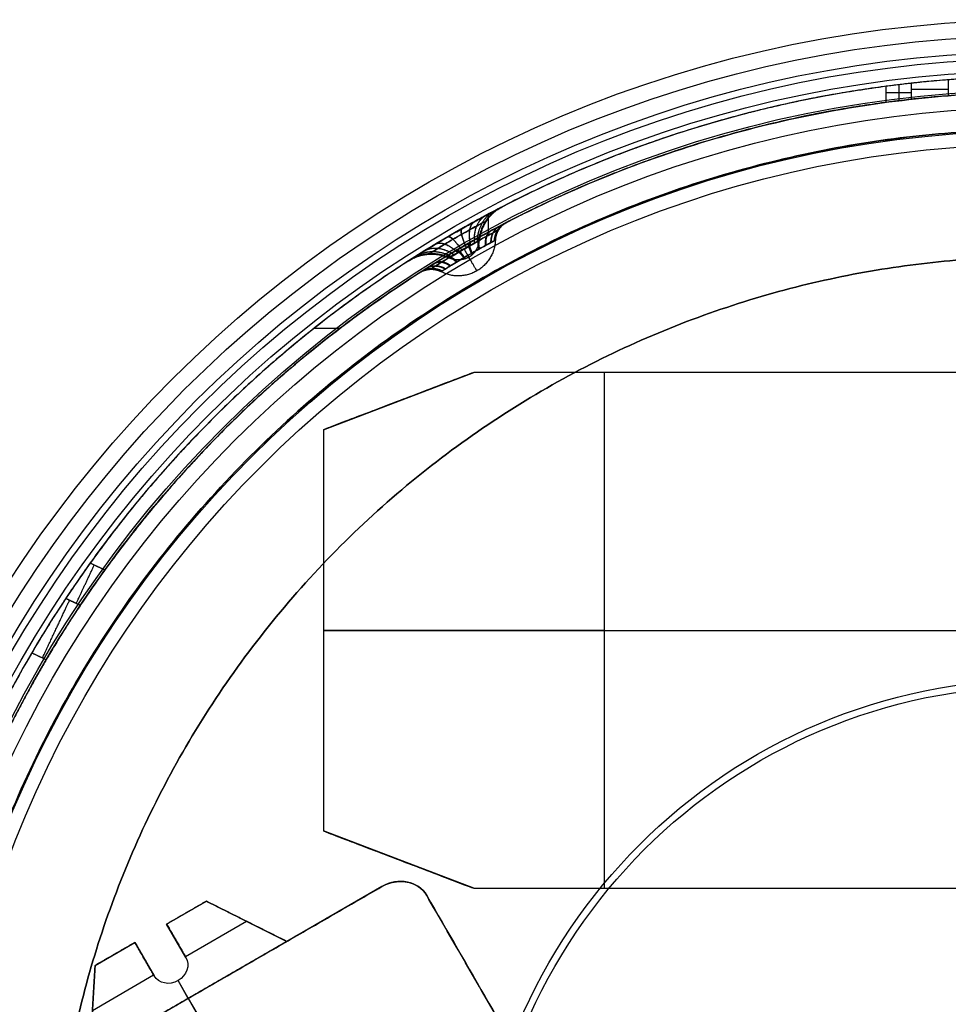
# Model space of a CAD drawing. Header units: millimetres. Extents: x -657 to 864, y -831 to 851.
# Tile 482 of 656: x 188 to 260, y 18 to 94. Entities that reach past the tile are written whole.
import ezdxf

# ---------------------------------------------------------------- set-up
doc = ezdxf.new("R2010")
doc.units = ezdxf.units.MM
doc.layers.add('Default', color=7, linetype='Continuous', true_color=0x000000)

# ---------------------------------------------------------------- blocks, each defined once
blk = doc.blocks.new('LED_DRIVER_CE')
at = {"layer": 'Default'}
for p, q in [((0, 22.5, 6), (28, 22.5, 6)), ((0, 22.5, 3.75), (0, -22.5, 3.75)), ((13.576, 22.5, -52.5), (13.576, 17.5, -67.5)), ((14, 22.5, -52.5), (14, 22.5, 64.5)), ((28, 22.5), (28, -22.5)), ((25.877, 20, -60), (0, 20, -60)), ((12, 19.5, 67.5), (12, -19.5, 67.5)), ((12, -17.5, -67.5), (12, 17.5, -67.5)), ((1, 5.6, 75), (1, 9.93, 67.5)), ((2, 7.765, 71.25), (0, 7.765, 71.25)), ((2, 1.6, 71.25), (2, 7.765, 71.25)), ((1, 1.6, 75), (1, 5.6, 75)), ((2, 3.6, 75), (0, 3.6, 75)), ((2, 1.6, 73.075), (0, 1.6, 73.075)), ((1, 1.6, 71.15), (1, 1.6, 75)), ((0, 0, -67.5), (0, 0, 69.55)), ((0, 0, -67.5), (24, 0, -67.5)), ((2, 0, 69.55), (0, 0, 69.55)), ((2, 0, 67.5), (24, 0, 67.5)), ((2, 0, 67.5), (2, 0, 69.55)), ((28, 0, -39.5), (28, 0, 39.5)), ((2, -1.6, 73.075), (0, -1.6, 73.075)), ((1, -5.6, 75), (1, -1.6, 75)), ((1, -1.6, 75), (1, -1.6, 71.15)), ((2, -7.765, 71.25), (2, -1.6, 71.25)), ((2, -3.6, 75), (0, -3.6, 75)), ((1, -9.93, 67.5), (1, -5.6, 75)), ((2, -7.765, 71.25), (0, -7.765, 71.25)), ((13.576, -17.5, -67.5), (13.576, -22.5, -52.5)), ((25.877, -20, -60), (0, -20, -60)), ((0, -22.5, 6), (28, -22.5, 6)), ((14, -22.5, 64.5), (14, -22.5, -52.5))]:
    blk.add_line(p, q, dxfattribs=at)
at = {"layer": 'Default', "extrusion": (1, 0, 0)}
for centre, start, end in [((19.5, 64.5), 0, 90), ((-19.5, 64.5), 90, 180)]:
    blk.add_arc(centre, 3, start, end, dxfattribs=at)
at = {"layer": 'Default', "extrusion": (-1, 0, 0)}
for centre, radius, start, end in [((-19.5, 64.5, -12.412), 3, 90, 180), ((0, 71.15), 1.6, 180, 0), ((0, 71.15, -1), 1.6, 180, 0), ((0, 71.15, -2), 1.6, 180, 0), ((19.5, 64.5, -12.412), 3, 0, 90)]:
    blk.add_arc(centre, radius, start, end, dxfattribs=at)
at = {"layer": 'Default', "extrusion": (0, 1, 0)}
for centre, start, end in [((72, 39.5, 22.5), 165.52249, 180), ((72, -39.5), 180, 196.2602), ((72, 39.5), 163.7398, 180), ((72, 39.5, -22.5), 165.52249, 180), ((72, -39.5, -22.5), 180, 187.46959)]:
    blk.add_arc(centre, 100, start, end, dxfattribs=at)
at = {"layer": 'Default', "extrusion": (0, -1, 0)}
blk.add_arc((-72, -39.5, -22.5), 100, 352.53041, 0, dxfattribs=at)
at = {"layer": 'Default'}
for points, degree in [([(0, 22.5, 64.5), (12.412, 22.5, 64.5), (24.825, 22.5, 64.5)], 2), ([(0, 22.5, -52.5), (0, 22.5, 6), (0, 22.5, 64.5)], 2), ([(27.151, 22.5, -52.5), (13.576, 22.5, -52.5), (0, 22.5, -52.5)], 2), ([(0, 17.5, -67.5), (0, 20, -60), (0, 22.5, -52.5)], 2), ([(24, 19.5, 67.5), (24, 19.758, 67.5), (24.018, 20.259, 67.437), (24.106, 21.009, 67.134), (24.242, 21.632, 66.657), (24.414, 22.115, 66.042), (24.62, 22.432, 65.285), (24.755, 22.5, 64.768), (24.825, 22.5, 64.5)], 3), ([(24, 17.5, -67.5), (25.437, 19.142, -62.573), (26.486, 20.809, -57.573), (27.151, 22.5, -52.5)], 3), ([(28, -22.5, -39.5), (28, 0, -39.5), (28, 22.5, -39.5)], 2), ([(28, 22.5, 39.5), (28, 0, 39.5), (28, -22.5, 39.5)], 2), ([(28, 22.5, -39.5), (28, 22.5), (28, 22.5, 39.5)], 2), ([(0, 19.5, 67.5), (12, 19.5, 67.5), (24, 19.5, 67.5)], 2), ([(0, 19.5, 67.5), (0, 14.715, 67.5), (0, 9.93, 67.5)], 2), ([(24, -19.5, 67.5), (24, 0, 67.5), (24, 19.5, 67.5)], 2), ([(0, -17.5, -67.5), (0, 0, -67.5), (0, 17.5, -67.5)], 2), ([(0, 17.5, -67.5), (12, 17.5, -67.5), (24, 17.5, -67.5)], 2), ([(24, -17.5, -67.5), (24, 0, -67.5), (24, 17.5, -67.5)], 2), ([(0, 9.93, 67.5), (1, 9.93, 67.5), (2, 9.93, 67.5)], 2), ([(0, 9.93, 67.5), (0, 7.765, 71.25), (0, 5.6, 75)], 2), ([(2, 9.93, 67.5), (2, 0, 67.5), (2, -9.93, 67.5)], 2), ([(2, 5.6, 75), (2, 7.765, 71.25), (2, 9.93, 67.5)], 2), ([(0, 5.6, 75), (0, 3.6, 75), (0, 1.6, 75)], 2), ([(2, 5.6, 75), (1, 5.6, 75), (0, 5.6, 75)], 2), ([(2, 1.6, 75), (2, 3.6, 75), (2, 5.6, 75)], 2), ([(0, 1.6, 75), (0, 1.6, 73.075), (0, 1.6, 71.15)], 2), ([(0, 1.6, 71.15), (1, 1.6, 71.15), (2, 1.6, 71.15)], 2), ([(2, 1.6, 75), (1, 1.6, 75), (0, 1.6, 75)], 2), ([(2, 1.6, 71.15), (2, 1.6, 73.075), (2, 1.6, 75)], 2), ([(0, -1.6, 71.15), (0, -1.6, 73.075), (0, -1.6, 75)], 2), ([(0, -1.6, 75), (0, -3.6, 75), (0, -5.6, 75)], 2), ([(2, -1.6, 75), (1, -1.6, 75), (0, -1.6, 75)], 2), ([(2, -1.6, 71.15), (1, -1.6, 71.15), (0, -1.6, 71.15)], 2), ([(2, -5.6, 75), (2, -3.6, 75), (2, -1.6, 75)], 2), ([(2, -1.6, 75), (2, -1.6, 73.075), (2, -1.6, 71.15)], 2), ([(0, -5.6, 75), (0, -7.765, 71.25), (0, -9.93, 67.5)], 2), ([(2, -5.6, 75), (1, -5.6, 75), (0, -5.6, 75)], 2), ([(2, -9.93, 67.5), (2, -7.765, 71.25), (2, -5.6, 75)], 2), ([(0, -9.93, 67.5), (0, -14.715, 67.5), (0, -19.5, 67.5)], 2), ([(2, -9.93, 67.5), (1, -9.93, 67.5), (0, -9.93, 67.5)], 2), ([(0, -17.5, -67.5), (12, -17.5, -67.5), (24, -17.5, -67.5)], 2), ([(0, -22.5, -52.5), (0, -20, -60), (0, -17.5, -67.5)], 2), ([(27.151, -22.5, -52.5), (26.486, -20.809, -57.573), (25.437, -19.142, -62.573), (24, -17.5, -67.5)], 3), ([(0, -19.5, 67.5), (12, -19.5, 67.5), (24, -19.5, 67.5)], 2), ([(24, -19.5, 67.5), (24, -19.758, 67.5), (24.018, -20.259, 67.438), (24.106, -21.009, 67.134), (24.243, -21.633, 66.656), (24.415, -22.116, 66.041), (24.62, -22.432, 65.285), (24.755, -22.5, 64.768), (24.825, -22.5, 64.5)], 3), ([(0, -22.5, 64.5), (0, -22.5, 6), (0, -22.5, -52.5)], 2), ([(24.825, -22.5, 64.5), (12.412, -22.5, 64.5), (0, -22.5, 64.5)], 2), ([(0, -22.5, -52.5), (13.576, -22.5, -52.5), (27.151, -22.5, -52.5)], 2), ([(28, -22.5, 39.5), (28, -22.5), (28, -22.5, -39.5)], 2)]:
    blk.add_open_spline(points, degree=degree, dxfattribs=at)

msp = doc.modelspace()

# ---------------------------------------------------------------- linework, layer by layer
at = {"layer": 'Default', "color": 18, "true_color": 0x000000}
for centre, radius in [((267.302, -0.985, 786.549), 95), ((267.302, -0.985, 786.679), 93.757), ((267.302, -0.985, 786.81), 92.514), ((267.302, -0.985, 757.914), 91.99), ((267.302, -0.985, 772.657), 91.026), ((267.302, -0.985, 758.504), 89.539), ((267.302, -0.985, 755.319), 88.205), ((267.302, -0.985, 751.107), 86.395), ((267.302, -0.985, 753.396), 85.337), ((267.302, -0.985, 738.979), 43.812), ((267.302, -0.985, 741.424), 43.273)]:
    msp.add_circle(centre, radius, dxfattribs=at)
at = {"layer": 'Default'}
for points, knots in [([(357.909, -0.985, 781.549), (357.909, 89.622, 781.549), (267.302, 89.622, 781.549), (176.696, 89.622, 781.549), (176.696, -0.985, 781.549)], [0, 0, 0, 164.933614, 164.933614, 329.867229, 329.867229, 329.867229]), ([(177.931, -0.985, 781.549), (177.931, 88.386, 781.549), (267.302, 88.386, 781.549), (356.674, 88.386, 781.549), (356.674, -0.985, 781.549)], [0, 0, 0, 170.431401, 170.431401, 340.862803, 340.862803, 340.862803]), ([(353.791, -0.985, 786.549), (353.791, 85.503, 786.549), (267.302, 85.503, 786.549), (180.814, 85.503, 786.549), (180.814, -0.985, 786.549)], [0, 0, 0, 164.933614, 164.933614, 329.867229, 329.867229, 329.867229]), ([(180.814, -0.985, 785.049), (180.814, 85.503, 785.049), (267.302, 85.503, 785.049), (353.791, 85.503, 785.049), (353.791, -0.985, 785.049)], [0, 0, 0, 164.933614, 164.933614, 329.867229, 329.867229, 329.867229]), ([(353.791, -0.985, 786.549), (353.791, 85.503, 786.549), (267.302, 85.503, 786.549), (180.814, 85.503, 786.549), (180.814, -0.985, 786.549)], [0, 0, 0, 164.933614, 164.933614, 329.867229, 329.867229, 329.867229]), ([(190.698, -0.985, 786.549), (190.698, 75.619, 786.549), (267.302, 75.619, 786.549), (343.906, 75.619, 786.549), (343.906, -0.985, 786.549)], [0, 0, 0, 146.084058, 146.084058, 292.168117, 292.168117, 292.168117]), ([(190.698, -0.985, 785.049), (190.698, 75.619, 785.049), (267.302, 75.619, 785.049), (343.906, 75.619, 785.049), (343.906, -0.985, 785.049)], [-292.168117, -292.168117, -292.168117, -146.084058, -146.084058, 0, 0, 0]), ([(343.906, -0.985, 785.799), (343.906, 75.619, 785.799), (267.302, 75.619, 785.799), (190.698, 75.619, 785.799), (190.698, -0.985, 785.799)], [146.084058, 146.084058, 146.084058, 292.168117, 292.168117, 438.252175, 438.252175, 438.252175])]:
    msp.add_rational_spline(points, [1, 0.707106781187, 1, 0.707106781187, 1], degree=2, knots=knots, dxfattribs=at)
for points, weights, degree in [([(267.302, 89.622, 774.699), (263.796, 89.622, 774.699), (260.301, 89.351, 774.699)], [1, 0.999252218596, 1], 2), ([(255.482, 88.847, 764.549), (216.582, 83.729, 764.549), (193.7, 51.856, 764.549)], [1, 0.917655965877, 1], 2), ([(257.854, 89.128, 773.049), (240.802, 87.34, 773.049), (225.583, 79.445, 773.049)], [0.960673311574, 0.900320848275, 0.873971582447], 2), ([(257.854, 87.885, 773.049), (240.979, 86.091, 773.049), (225.936, 78.236, 773.049)], [0.960180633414, 0.899793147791, 0.873605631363], 2), ([(260.301, 88.594, 774.699), (257.418, 88.594, 774.699), (257.418, 88.594, 771.199)], [1, 0.707106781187, 1], 2), ([(267.302, 88.386, 774.699), (263.796, 88.386, 774.699), (260.301, 88.111, 774.699)], [1, 0.999231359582, 1], 2), ([(255.482, 87.601, 764.549), (217.352, 82.513, 764.549), (194.837, 51.321, 764.549)], [1, 0.918523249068, 1], 2), ([(267.302, 85.503, 785.049), (180.814, 85.503, 785.049), (180.814, -0.985, 785.049)], [1, 0.707106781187, 1], 2), ([(223.907, 76.868, 771.949), (224.072, 78.664, 771.949), (225.674, 79.493, 771.949)], [1, 0.877169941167, 1], 2), ([(225.674, 79.493, 771.949), (224.659, 78.967, 771.949), (224.018, 78.02, 771.949), (223.908, 76.881, 771.949)], [1.06543363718, 0.978556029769, 0.97819033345, 1.06433654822], 3), ([(224.409, 78.825, 775.694), (223.746, 78.469, 774.666), (223.417, 77.682, 773.762), (223.501, 76.654, 773.197)], [1.06191651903, 0.978204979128, 0.979377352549, 1.06543363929], 3), ([(224.422, 78.832, 768.218), (223.755, 78.474, 769.242), (223.424, 77.685, 770.143), (223.505, 76.656, 770.705)], [1.06193862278, 0.97820477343, 0.979369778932, 1.06543363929], 3), ([(225.095, 79.19, 774.616), (224.24, 78.74, 773.882), (223.742, 77.862, 773.237), (223.721, 76.771, 772.838)], [1.06357606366, 0.978193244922, 0.978812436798, 1.06543363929], 3), ([(225.099, 79.193, 769.29), (224.242, 78.741, 770.021), (223.743, 77.863, 770.664), (223.723, 76.772, 771.062)], [1.06358374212, 0.978193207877, 0.978809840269, 1.06543363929], 3), ([(225.528, 79.417, 773.329), (224.549, 78.908, 772.948), (223.944, 77.974, 772.614), (223.86, 76.844, 772.409)], [1.06489830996, 0.978189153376, 0.978367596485, 1.06543363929], 3), ([(225.529, 79.417, 770.575), (224.55, 78.909, 770.954), (223.945, 77.975, 771.286), (223.861, 76.844, 771.491)], [1.06490232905, 0.978189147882, 0.978366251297, 1.06543363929], 3), ([(223.522, 78.342, 776.473), (223.105, 78.112, 775.234), (222.995, 77.444, 774.143), (223.216, 76.498, 773.456)], [1.0603699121, 0.978222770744, 0.979910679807, 1.06543363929], 3), ([(223.544, 78.354, 767.438), (223.121, 78.121, 768.673), (223.005, 77.45, 769.761), (223.223, 76.502, 770.445)], [1.06039520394, 0.978222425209, 0.979901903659, 1.06543363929], 3), ([(225.446, 77.978, 769.325), (225.004, 77.744, 769.727), (224.761, 77.278, 770.076), (224.781, 76.703, 770.279)], [1.06997533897, 0.976033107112, 0.97667930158, 1.07191392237], 3), ([(225.488, 78.001, 774.484), (225.04, 77.763, 774.096), (224.791, 77.294, 773.758), (224.807, 76.717, 773.562)], [1.07010242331, 0.976032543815, 0.976636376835, 1.07191392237], 3), ([(225.881, 78.207, 770.572), (225.37, 77.94, 770.783), (225.067, 77.442, 770.967), (225.053, 76.846, 771.072)], [1.07137812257, 0.976029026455, 0.976207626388, 1.07191392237], 3), ([(225.891, 78.213, 773.28), (225.378, 77.945, 773.075), (225.074, 77.446, 772.898), (225.059, 76.85, 772.796)], [1.07141314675, 0.976028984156, 0.976195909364, 1.07191392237], 3), ([(226.032, 78.286, 771.949), (225.188, 77.847, 771.949), (225.147, 76.896, 771.949)], [1, 0.865821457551, 1], 2), ([(226.032, 78.286, 771.949), (225.497, 78.008, 771.949), (225.173, 77.498, 771.949), (225.147, 76.896, 771.949)], [1.07191392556, 0.976028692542, 0.976028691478, 1.07191392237], 3), ([(221.463, 77.171, 776.872), (221.609, 77.256, 775.525), (222.004, 76.876, 774.339), (222.555, 76.122, 773.59)], [1.05940303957, 0.978237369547, 0.980247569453, 1.06543363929], 3), ([(221.49, 77.186, 767.02), (221.628, 77.267, 768.368), (222.017, 76.883, 769.555), (222.563, 76.127, 770.306)], [1.05939145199, 0.978237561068, 0.980251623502, 1.06543363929], 3), ([(222.51, 77.775, 776.877), (222.371, 77.696, 775.529), (222.509, 77.168, 774.342), (222.891, 76.316, 773.591)], [1.05939145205, 0.978237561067, 0.980251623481, 1.06543363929], 3), ([(222.537, 77.791, 767.025), (222.39, 77.707, 768.372), (222.522, 77.175, 769.558), (222.899, 76.321, 770.308)], [1.05940303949, 0.978237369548, 0.980247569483, 1.06543363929], 3), ([(223.973, 77.18, 767.638), (223.764, 77.064, 768.295), (223.723, 76.708, 768.867), (223.861, 76.205, 769.205)], [1.06673205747, 0.976060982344, 0.977788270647, 1.07191392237], 3), ([(224.053, 77.224, 776.21), (223.831, 77.101, 775.56), (223.779, 76.739, 774.995), (223.911, 76.232, 774.66)], [1.06684878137, 0.976059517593, 0.97774789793, 1.07191392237], 3), ([(224.794, 77.629, 768.335), (224.456, 77.447, 768.888), (224.303, 77.029, 769.368), (224.374, 76.485, 769.649)], [1.06826926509, 0.976044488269, 0.97725937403, 1.07191392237], 3), ([(224.857, 77.664, 775.488), (224.509, 77.476, 774.946), (224.347, 77.053, 774.476), (224.413, 76.507, 774.201)], [1.06840472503, 0.976043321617, 0.977213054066, 1.07191392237], 3), ([(220.472, 76.581, 776.459), (220.885, 76.83, 775.224), (221.524, 76.595, 774.136), (222.236, 75.933, 773.452)], [1.06039520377, 0.978222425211, 0.979901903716, 1.06543363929], 3), ([(220.493, 76.594, 767.424), (220.901, 76.84, 768.663), (221.534, 76.601, 769.754), (222.243, 75.937, 770.441)], [1.0603699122, 0.978222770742, 0.979910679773, 1.06543363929], 3), ([(223.049, 76.661, 767.283), (222.983, 76.623, 767.994), (223.069, 76.338, 768.612), (223.284, 75.88, 768.98)], [1.06586171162, 0.976073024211, 0.978090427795, 1.07191392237], 3), ([(223.09, 75.592, 771.949), (223.829, 76.019, 771.949), (223.907, 76.868, 771.949)], [1, 0.888035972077, 1], 2), ([(223.09, 75.592, 771.949), (223.829, 76.019, 771.949), (223.907, 76.868, 771.949)], [1, 0.823413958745, 0.859756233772], 2), ([(223.138, 76.711, 776.596), (223.058, 76.665, 775.888), (223.131, 76.373, 775.272), (223.339, 75.911, 774.906)], [1.0659062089, 0.976072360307, 0.978074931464, 1.07191392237], 3), ([(225.147, 76.896, 771.949), (225.079, 75.314, 771.949), (223.708, 74.522, 771.949)], [1, 0.876520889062, 1], 2), ([(223.908, 76.881, 771.949), (223.908, 76.877, 771.949), (223.908, 76.872, 771.949), (223.907, 76.868, 771.949)], [1.06434123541, 1.06470383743, 1.06506797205, 1.06543363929], 3), ([(218.42, 75.305, 771.949), (219.939, 76.278, 771.949), (221.577, 75.523, 771.949)], [1, 0.877169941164, 1], 2), ([(218.42, 75.305, 771.949), (219.383, 75.922, 771.949), (220.524, 76.003, 771.949), (221.565, 75.528, 771.949)], [1.06543363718, 0.978553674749, 0.978190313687, 1.06434355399], 3), ([(218.558, 75.393, 773.322), (219.488, 75.986, 772.943), (220.6, 76.043, 772.611), (221.621, 75.551, 772.406)], [1.06490232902, 0.978189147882, 0.978366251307, 1.06543363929], 3), ([(218.559, 75.393, 770.568), (219.489, 75.987, 770.949), (220.601, 76.044, 771.283), (221.622, 75.551, 771.488)], [1.06489830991, 0.978189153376, 0.978367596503, 1.06543363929], 3), ([(218.968, 75.653, 774.608), (219.787, 76.169, 773.876), (220.797, 76.162, 773.233), (221.753, 75.634, 772.835)], [1.06358374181, 0.978193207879, 0.978809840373, 1.06543363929], 3), ([(218.972, 75.655, 769.281), (219.79, 76.171, 770.015), (220.799, 76.163, 770.66), (221.754, 75.635, 771.059)], [1.06357606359, 0.978193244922, 0.978812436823, 1.06543363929], 3), ([(219.618, 76.059, 775.679), (220.262, 76.457, 774.655), (221.111, 76.35, 773.754), (221.962, 75.765, 773.192)], [1.06193862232, 0.978204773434, 0.979369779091, 1.06543363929], 3), ([(219.631, 76.067, 768.203), (220.271, 76.463, 769.231), (221.117, 76.354, 770.135), (221.966, 75.768, 770.7)], [1.06191651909, 0.978204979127, 0.979377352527, 1.06543363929], 3), ([(221.274, 75.621, 776.26), (221.479, 75.745, 775.602), (221.808, 75.602, 775.03), (222.175, 75.231, 774.692)], [1.06673205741, 0.976060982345, 0.977788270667, 1.07191392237], 3), ([(222.098, 76.111, 767.301), (222.177, 76.157, 768.009), (222.393, 75.947, 768.625), (222.69, 75.537, 768.991)], [1.06590620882, 0.976072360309, 0.978074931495, 1.07191392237], 3), ([(222.186, 76.162, 776.614), (222.252, 76.201, 775.903), (222.456, 75.984, 775.285), (222.744, 75.569, 774.917)], [1.06586171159, 0.976073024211, 0.978090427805, 1.07191392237], 3), ([(223.09, 75.592, 771.949), (223.09, 75.592, 773.013), (222.727, 76.222, 773.608)], [1, 0.819328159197, 0.86155198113], 2), ([(223.09, 75.592, 771.949), (223.09, 75.592, 770.884), (222.727, 76.222, 770.289)], [1, 0.81932815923, 0.861551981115], 2), ([(223.708, 74.522, 771.949), (223.708, 74.522, 769.977), (223.014, 75.725, 768.955)], [1, 0.810803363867, 0.866032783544], 2), ([(223.708, 74.522, 771.949), (223.708, 74.522, 773.92), (223.014, 75.725, 774.942)], [1, 0.810803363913, 0.866032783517], 2), ([(218.507, 75.36, 773.049), (202.382, 65.054, 773.049), (191.802, 49.108, 773.049)], [0.86365276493, 0.844256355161, 0.862111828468], 2), ([(219.806, 74.72, 769.413), (220.235, 74.989, 769.802), (220.766, 74.97, 770.139), (221.258, 74.668, 770.335)], [1.07010242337, 0.976032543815, 0.976636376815, 1.07191392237], 3), ([(219.846, 74.745, 774.572), (220.27, 75.011, 774.17), (220.795, 74.988, 773.821), (221.283, 74.684, 773.618)], [1.06997533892, 0.976033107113, 0.976679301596, 1.07191392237], 3), ([(220.413, 75.098, 768.409), (220.75, 75.305, 768.951), (221.197, 75.234, 769.421), (221.637, 74.904, 769.696)], [1.06840472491, 0.976043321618, 0.977213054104, 1.07191392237], 3), ([(220.474, 75.135, 775.562), (220.801, 75.337, 775.009), (221.24, 75.26, 774.53), (221.675, 74.927, 774.248)], [1.06826926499, 0.97604448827, 0.977259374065, 1.07191392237], 3), ([(221.196, 75.575, 767.687), (221.413, 75.705, 768.337), (221.753, 75.569, 768.903), (222.126, 75.202, 769.237)], [1.06684878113, 0.976059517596, 0.977747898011, 1.07191392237], 3), ([(221.565, 75.528, 771.949), (221.569, 75.526, 771.949), (221.573, 75.525, 771.949), (221.577, 75.523, 771.949)], [1.06435080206, 1.06471024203, 1.06507118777, 1.06543363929], 3), ([(223.09, 75.592, 771.949), (222.352, 75.166, 771.949), (221.577, 75.523, 771.949)], [1, 0.888035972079, 1], 2), ([(219.379, 74.45, 773.049), (203.418, 64.311, 773.049), (192.932, 48.576, 773.049)], [0.863910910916, 0.844234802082, 0.861937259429], 2), ([(220.933, 74.463, 771.949), (220.089, 74.903, 771.949), (219.286, 74.392, 771.949)], [1, 0.865821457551, 1], 2), ([(219.286, 74.392, 771.949), (219.795, 74.716, 771.949), (220.398, 74.742, 771.949), (220.933, 74.463, 771.949)], [1.07191392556, 0.976028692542, 0.976028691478, 1.07191392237], 3), ([(219.421, 74.477, 770.618), (219.909, 74.787, 770.822), (220.493, 74.801, 770.999), (221.017, 74.516, 771.102)], [1.07141314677, 0.976028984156, 0.976195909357, 1.07191392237], 3), ([(219.43, 74.483, 773.325), (219.917, 74.792, 773.114), (220.5, 74.805, 772.931), (221.023, 74.52, 772.825)], [1.07137812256, 0.976029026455, 0.976207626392, 1.07191392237], 3), ([(223.708, 74.522, 771.949), (222.337, 73.73, 771.949), (220.933, 74.463, 771.949)], [1, 0.876520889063, 1], 2), ([(192.617, 48.724, 768.549), (192.617, 48.724, 764.549), (194.02, 51.705, 764.549)], [1, 0.707106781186, 1], 2), ([(189.996, 44.496, 779.549), (192.1, 48.967, 779.549), (192.1, 48.967, 773.549)], [1, 0.707106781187, 1], 2), ([(189.166, 44.886, 779.549), (184.978, 37.754, 779.549), (182.151, 29.98, 779.549)], [1, 0.995859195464, 1], 2), ([(190.288, 44.358, 779.549), (186.091, 37.23, 779.549), (183.274, 29.452, 779.549)], [1, 0.995743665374, 1], 2)]:
    msp.add_rational_spline(points, weights, degree=degree, dxfattribs=at)
for points, degree in [([(257.418, 89.081, 766.899), (256.772, 89.01, 766.115), (256.127, 88.932, 765.331), (255.482, 88.847, 764.549)], 3), ([(255.482, 87.601, 764.549), (255.482, 88.224, 764.549), (255.482, 88.847, 764.549)], 2), ([(256.45, 88.969, 765.724), (256.45, 88.347, 765.724), (256.45, 87.725, 765.724)], 2), ([(260.301, 89.351, 774.699), (259.991, 89.327, 774.699), (259.401, 89.278, 774.586), (258.552, 89.199, 774.058), (257.917, 89.135, 773.266), (257.51, 89.091, 772.275), (257.418, 89.081, 771.57), (257.418, 89.081, 771.199)], 3), ([(257.418, 89.081, 771.199), (257.418, 89.081, 769.049), (257.418, 89.081, 766.899)], 2), ([(257.418, 89.081, 771.199), (257.418, 88.459, 771.199), (257.418, 87.838, 771.199)], 2), ([(257.418, 89.081, 766.899), (257.418, 88.459, 766.899), (257.418, 87.838, 766.899)], 2), ([(257.418, 89.081, 769.049), (257.418, 88.459, 769.049), (257.418, 87.838, 769.049)], 2), ([(260.301, 89.351, 774.699), (260.301, 88.731, 774.699), (260.301, 88.111, 774.699)], 2), ([(257.418, 88.341, 766.899), (256.45, 88.341, 765.724), (255.482, 88.341, 764.549)], 2), ([(257.418, 88.459, 771.199), (257.418, 88.459, 769.049), (257.418, 88.459, 766.899)], 2), ([(260.301, 88.111, 774.699), (259.991, 88.087, 774.699), (259.401, 88.037, 774.586), (258.552, 87.958, 774.058), (257.916, 87.892, 773.265), (257.51, 87.848, 772.275), (257.418, 87.838, 771.57), (257.418, 87.838, 771.199)], 3), ([(257.418, 87.838, 766.899), (256.772, 87.766, 766.115), (256.127, 87.687, 765.331), (255.482, 87.601, 764.549)], 3), ([(257.418, 87.838, 771.199), (257.418, 87.838, 769.049), (257.418, 87.838, 766.899)], 2), ([(218.42, 75.305, 771.949), (218.42, 75.305, 771.473), (218.512, 75.364, 770.559), (218.93, 75.629, 769.243), (219.596, 76.047, 768.153), (220.471, 76.583, 767.362), (221.481, 77.185, 766.951), (222.544, 77.798, 766.957), (223.565, 78.369, 767.376), (224.457, 78.853, 768.171), (225.141, 79.215, 769.249), (225.579, 79.444, 770.567), (225.674, 79.493, 771.476), (225.674, 79.493, 771.949)], 3), ([(225.674, 79.493, 771.949), (225.674, 79.493, 772.424), (225.577, 79.443, 773.338), (225.138, 79.214, 774.654), (224.443, 78.846, 775.744), (223.542, 78.356, 776.536), (222.516, 77.782, 776.946), (221.454, 77.168, 776.94), (220.449, 76.569, 776.521), (219.584, 76.039, 775.726), (218.928, 75.628, 774.648), (218.511, 75.362, 773.33), (218.42, 75.305, 772.421), (218.42, 75.305, 771.949)], 3), ([(224.591, 78.923, 764.549), (224.591, 78.221, 764.549), (224.591, 77.519, 764.549)], 2), ([(226.032, 78.286, 771.949), (226.032, 78.286, 772.413), (225.935, 78.236, 773.297), (225.527, 78.022, 774.519), (224.886, 77.681, 775.535), (224.072, 77.237, 776.266), (223.144, 76.717, 776.659), (222.179, 76.161, 776.677), (221.255, 75.612, 776.318), (220.444, 75.118, 775.607), (219.813, 74.725, 774.622), (219.383, 74.453, 773.339), (219.286, 74.392, 772.429), (219.286, 74.392, 771.949)], 3), ([(219.286, 74.392, 771.949), (219.286, 74.392, 771.484), (219.379, 74.451, 770.6), (219.768, 74.697, 769.379), (220.384, 75.081, 768.362), (221.175, 75.564, 767.631), (222.09, 76.108, 767.238), (223.054, 76.666, 767.221), (223.991, 77.192, 767.579), (224.824, 77.647, 768.29), (225.48, 77.997, 769.275), (225.931, 78.234, 770.558), (226.032, 78.286, 771.468), (226.032, 78.286, 771.949)], 3), ([(225.147, 76.896, 771.949), (225.147, 76.896, 772.237), (225.086, 76.864, 772.81), (224.831, 76.73, 773.583), (224.431, 76.517, 774.231), (223.923, 76.24, 774.696), (223.343, 75.915, 774.946), (222.74, 75.568, 774.957), (222.163, 75.225, 774.729), (221.657, 74.917, 774.277), (221.262, 74.671, 773.649), (220.994, 74.501, 772.837), (220.933, 74.463, 772.247), (220.933, 74.463, 771.949)], 3), ([(220.933, 74.463, 771.949), (220.933, 74.463, 771.66), (220.991, 74.5, 771.087), (221.234, 74.654, 770.314), (221.619, 74.893, 769.666), (222.113, 75.195, 769.201), (222.684, 75.535, 768.951), (223.287, 75.883, 768.94), (223.872, 76.212, 769.168), (224.392, 76.496, 769.62), (224.802, 76.715, 770.248), (225.084, 76.863, 771.06), (225.147, 76.896, 771.651), (225.147, 76.896, 771.949)], 3), ([(221.577, 75.523, 771.949), (221.577, 75.523, 771.794), (221.607, 75.542, 771.484), (221.741, 75.627, 771.047), (221.955, 75.761, 770.683), (222.236, 75.933, 770.42), (222.56, 76.127, 770.283), (222.902, 76.323, 770.285), (223.23, 76.507, 770.425), (223.516, 76.662, 770.689), (223.736, 76.779, 771.049), (223.877, 76.852, 771.486), (223.907, 76.868, 771.795), (223.907, 76.868, 771.949)], 3), ([(223.907, 76.868, 771.949), (223.907, 76.868, 772.103), (223.876, 76.852, 772.414), (223.735, 76.778, 772.85), (223.512, 76.66, 773.214), (223.222, 76.503, 773.478), (222.893, 76.318, 773.614), (222.551, 76.121, 773.613), (222.229, 75.929, 773.473), (221.951, 75.759, 773.208), (221.74, 75.627, 772.848), (221.606, 75.541, 772.411), (221.577, 75.523, 772.102), (221.577, 75.523, 771.949)], 3), ([(211.1, 70.084, 764.549), (212.107, 70.084, 764.549), (213.114, 70.084, 764.549)], 2), ([(193.7, 51.856, 764.549), (193.526, 51.615, 764.549), (193.195, 51.148, 764.638), (192.716, 50.46, 765.054), (192.328, 49.893, 765.696), (192.031, 49.451, 766.524), (191.842, 49.168, 767.521), (191.802, 49.108, 768.199), (191.802, 49.108, 768.549)], 3), ([(194.837, 51.321, 764.549), (194.663, 51.08, 764.549), (194.33, 50.614, 764.638), (193.849, 49.926, 765.054), (193.46, 49.36, 765.696), (193.162, 48.919, 766.524), (192.972, 48.636, 767.521), (192.932, 48.576, 768.199), (192.932, 48.576, 768.549)], 3), ([(193.7, 51.856, 764.549), (194.268, 51.589, 764.549), (194.837, 51.321, 764.549)], 2), ([(193.7, 51.856, 764.549), (194.268, 51.589, 764.549), (194.837, 51.321, 764.549)], 2), ([(191.802, 49.108, 773.549), (191.802, 49.108, 774.061), (191.743, 49.018, 775.093), (191.459, 48.589, 776.592), (191.025, 47.919, 777.834), (190.474, 47.051, 778.795), (189.822, 45.993, 779.417), (189.382, 45.255, 779.549), (189.166, 44.886, 779.549)], 3), ([(191.802, 49.108, 768.549), (191.802, 49.108, 771.049), (191.802, 49.108, 773.549)], 2), ([(192.932, 48.576, 773.549), (192.367, 48.842, 773.549), (191.802, 49.108, 773.549)], 2), ([(192.932, 48.576, 768.549), (192.367, 48.842, 768.549), (191.802, 49.108, 768.549)], 2), ([(192.932, 48.576, 773.549), (192.367, 48.842, 773.549), (191.802, 49.108, 773.549)], 2), ([(191.802, 49.108, 771.049), (192.367, 48.842, 771.049), (192.932, 48.576, 771.049)], 2), ([(191.802, 49.108, 768.549), (192.367, 48.842, 768.549), (192.932, 48.576, 768.549)], 2), ([(192.932, 48.576, 773.549), (192.932, 48.576, 774.061), (192.873, 48.486, 775.093), (192.588, 48.057, 776.592), (192.153, 47.389, 777.834), (191.6, 46.521, 778.795), (190.946, 45.464, 779.417), (190.505, 44.726, 779.549), (190.288, 44.358, 779.549)], 3), ([(192.367, 48.842, 773.549), (192.367, 48.842, 771.049), (192.367, 48.842, 768.549)], 2), ([(192.932, 48.576, 768.549), (192.932, 48.576, 771.049), (192.932, 48.576, 773.549)], 2), ([(189.166, 44.886, 779.549), (189.727, 44.622, 779.549), (190.288, 44.358, 779.549)], 2)]:
    msp.add_open_spline(points, degree=degree, dxfattribs=at)
for points, knots in [([(219.971, 75.817, 771.949), (219.971, 75.817, 771.949), (219.971, 75.817, 771.66), (220.027, 75.853, 771.077), (220.277, 76.013, 770.264), (220.685, 76.268, 769.571), (221.225, 76.599, 769.064), (221.858, 76.976, 768.796), (222.525, 77.361, 768.8), (223.164, 77.718, 769.073), (223.715, 78.017, 769.58), (224.135, 78.24, 770.271), (224.396, 78.376, 771.081), (224.455, 78.406, 771.662), (224.455, 78.406, 771.949)], [0, 0, 0, 0, 0, 0.089364, 0.179888, 0.270977, 0.362838, 0.455059, 0.547315, 0.639259, 0.730498, 0.820739, 0.91109, 1, 1, 1, 1]), ([(224.455, 78.406, 771.949), (224.455, 78.406, 771.949), (224.455, 78.406, 772.237), (224.396, 78.376, 772.82), (224.133, 78.239, 773.633), (223.707, 78.013, 774.327), (223.151, 77.711, 774.834), (222.508, 77.352, 775.101), (221.841, 76.966, 775.097), (221.213, 76.592, 774.825), (220.678, 76.264, 774.317), (220.275, 76.011, 773.626), (220.026, 75.853, 772.816), (219.971, 75.817, 772.236), (219.971, 75.817, 771.949)], [0, 0, 0, 0, 0, 0.0893639, 0.1798879, 0.270977, 0.3628384, 0.455059, 0.5473149, 0.6392586, 0.7304979, 0.8207386, 0.9110903, 1, 1, 1, 1]), ([(225.403, 77.71, 771.949), (225.403, 77.71, 771.949), (225.403, 77.71, 772.303), (225.33, 77.671, 773.009), (225.011, 77.504, 773.981), (224.511, 77.238, 774.791), (223.869, 76.888, 775.379), (223.135, 76.477, 775.695), (222.371, 76.037, 775.709), (221.641, 75.603, 775.42), (221.003, 75.214, 774.851), (220.5, 74.901, 774.043), (220.175, 74.696, 773.049), (220.1, 74.648, 772.315), (220.1, 74.648, 771.949)], [0, 0, 0, 0, 0, 0.09154, 0.181624, 0.27153, 0.361173, 0.450914, 0.540769, 0.630751, 0.720819, 0.811297, 0.905237, 1, 1, 1, 1]), ([(220.1, 74.648, 771.949), (220.1, 74.648, 771.949), (220.1, 74.648, 771.594), (220.17, 74.692, 770.888), (220.474, 74.885, 769.916), (220.955, 75.185, 769.106), (221.579, 75.566, 768.518), (222.301, 75.996, 768.202), (223.065, 76.437, 768.188), (223.806, 76.853, 768.477), (224.461, 77.211, 769.046), (224.984, 77.49, 769.855), (225.324, 77.669, 770.848), (225.403, 77.71, 771.582), (225.403, 77.71, 771.949)], [0, 0, 0, 0, 0, 0.09154, 0.181624, 0.27153, 0.361173, 0.450914, 0.540769, 0.630751, 0.720819, 0.811297, 0.905237, 1, 1, 1, 1])]:
    msp.add_open_spline(points, degree=3, knots=knots, dxfattribs=at)

# ---------------------------------------------------------------- block references
at = {"layer": 'Default', "extrusion": (1, 0, 0), "xscale": 0.8928571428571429, "yscale": 0.8895844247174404, "zscale": 0.7777777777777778, "rotation": 89.99999999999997}
msp.add_blockref('LED_DRIVER_CE', (46.63, 757.19, 264.302), dxfattribs=at)
at = {"layer": 'Default', "extrusion": (-0.5, 0.866025, 0), "xscale": 0.8928571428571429, "yscale": 0.8895844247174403, "zscale": 0.7777777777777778, "rotation": 89.99999999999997}
msp.add_blockref('LED_DRIVER_CE', (-183.382, 757.19, -137.505), dxfattribs=at)

doc.saveas('drawing.dxf')
